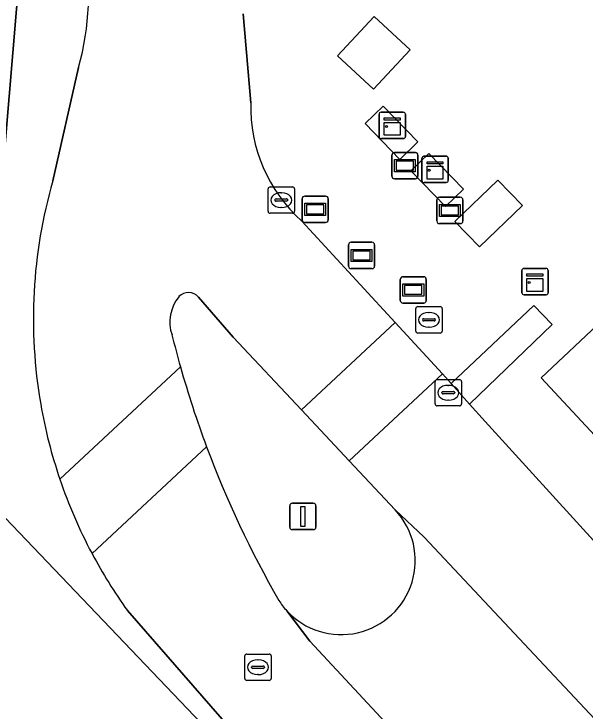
# Model space of a CAD drawing. Extents: x 163426 to 164192, y 380329 to 381641.
# Drawn here: x 163765.02 to 163786.69, y 380524.19 to 380550.65 of the extents above; entities that cross this region are included whole.
import ezdxf

# ---------------------------------------------------------------- set-up
doc = ezdxf.new("R2010")
doc.units = 0
for name, color, linetype in [('IMGEO_Brandkraan', 7, 'Continuous'), ('IMGEO_Gemengd_bos', 7, 'Continuous'), ('IMGEO_Groenvoorziening', 7, 'Continuous'), ('IMGEO_Kast', 7, 'Continuous'), ('IMGEO_Kolk', 7, 'Continuous'), ('IMGEO_Lage_trafo', 7, 'Continuous'), ('IMGEO_Lichtmast', 7, 'Continuous'), ('IMGEO_Pand', 7, 'Continuous'), ('IMGEO_Parkeervlak_open', 7, 'Continuous'), ('IMGEO_Rijbaan_lokaal_open', 7, 'Continuous'), ('IMGEO_Rioolput', 7, 'Continuous'), ('IMGEO_Verkeerseiland_open', 7, 'Continuous'), ('IMGEO_Verklikker', 7, 'Continuous'), ('IMGEO_Voetpad_open', 7, 'Continuous')]:
    doc.layers.add(name, color=color, linetype=linetype)

msp = doc.modelspace()

# ---------------------------------------------------------------- linework, layer by layer
at = {"layer": 'IMGEO_Brandkraan'}
for p, q in [((163780.27, 380538.612), (163780.27, 380539.464)), ((163780.345, 380539.538), (163781.197, 380539.538)), ((163780.758, 380539.318), (163780.783, 380539.318)), ((163781.271, 380539.464), (163781.271, 380538.612)), ((163780.529, 380539.032), (163780.529, 380539.044)), ((163780.572, 380539.081), (163780.97, 380539.081)), ((163781.013, 380539.044), (163781.013, 380539.032)), ((163780.967, 380538.995), (163780.569, 380538.995)), ((163780.781, 380538.758), (163780.756, 380538.758)), ((163781.197, 380538.538), (163780.345, 380538.538))]:
    msp.add_line(p, q, dxfattribs=at)
for points in [[(163780.27, 380538.612), (163780.27, 380539.464)], [(163780.345, 380539.538), (163781.197, 380539.538)], [(163781.271, 380539.464), (163781.271, 380538.612)], [(163781.197, 380538.538), (163780.345, 380538.538)]]:
    msp.add_lwpolyline(points, dxfattribs=at)
for centre, radius, start, end in [((163780.347, 380539.462), 0.0765, 91.552, 178.448), ((163780.347, 380539.462), 0.0765, 91.552, 178.448), ((163781.195, 380539.462), 0.0765, 1.552, 88.448), ((163781.195, 380539.462), 0.0765, 1.552, 88.448), ((163780.569, 380539.041), 0.0403, 85.8775, 175.7526), ((163780.566, 380539.031), 0.0366, 178.938, 274.7102), ((163780.97, 380539.038), 0.043, 264.8664, 352.4533), ((163780.974, 380539.043), 0.0386, 1.7309, 96.639), ((163780.347, 380538.614), 0.0765, 181.552, 268.448), ((163780.347, 380538.614), 0.0765, 181.552, 268.448), ((163781.195, 380538.614), 0.0765, 271.552, 358.448), ((163781.195, 380538.614), 0.0765, 271.552, 358.448)]:
    msp.add_arc(centre, radius, start, end, dxfattribs=at)
for centre, major_axis, ratio, start_param, end_param in [((163780.757, 380539.038), (-0.387, 0.002), 0.722429, 4.712389, 7.853982), ((163780.782, 380539.038), (-0.39, 0.002), 0.717154, 1.570796, 4.712389)]:
    msp.add_ellipse(centre, major_axis=major_axis, ratio=ratio, start_param=start_param, end_param=end_param, dxfattribs=at)
at = {"layer": 'IMGEO_Gemengd_bos'}
msp.add_lwpolyline([(163716.407, 380550.896), (163721.18, 380536.138), (163725.551, 380520.718), (163727.225, 380513.483), (163730.646, 380500), (163731.455, 380497.136), (163732.892, 380493.685), (163733.152, 380492.652), (163735.838, 380487.39), (163736.449, 380486.567), (163814.581, 380403.454), (163832.93, 380421.347), (163761.105, 380499.028), (163754.891, 380505.649), (163743.026, 380518.568), (163752.082, 380526.321), (163761.755, 380534.587), (163764.401, 380542.391), (163765.415, 380554.307), (163654.531, 380668.737)], dxfattribs=at)
at = {"layer": 'IMGEO_Groenvoorziening'}
for points in [[(163725.425, 380599.168), (163650.555, 380675.554), (163654.531, 380668.737), (163765.415, 380554.307), (163764.401, 380542.391), (163761.755, 380534.587), (163773.473, 380522.323), (163773.656, 380522.49), (163773.951, 380522.702), (163769.327, 380528.01)], [(163773.721, 380550.647), (163774.007, 380547.273)], [(163775.943, 380542.786), (163779.487, 380538.934), (163781.282, 380536.983), (163781.617, 380536.619), (163784.753, 380539.58), (163785.444, 380538.866), (163782.307, 380535.838), (163782.906, 380535.18), (163787.137, 380530.53), (163789.102, 380532.456), (163785.032, 380536.838), (163799.028, 380550.006)], [(163766.495, 380544.309), (163767.475, 380548.616)]]:
    msp.add_lwpolyline(points, dxfattribs=at)
for points in [[(163778.663, 380547.792), (163777.303, 380549.063), (163778.696, 380550.553), (163780.056, 380549.282)], [(163779.666, 380545.127), (163778.345, 380546.488), (163779.026, 380547.15), (163780.347, 380545.789)], [(163780.08, 380544.694), (163780.762, 380545.355), (163782.076, 380543.998), (163781.394, 380543.337)], [(163783.385, 380544.337), (163784.314, 380543.371), (163782.686, 380541.804), (163781.757, 380542.77)], [(163773.473, 380522.323), (163761.755, 380534.587), (163752.082, 380526.321), (163763.759, 380513.607)]]:
    msp.add_lwpolyline(points, close=True, dxfattribs=at)
for centre, radius, start, end in [((163757.563, 380551.382), 10.291, 344.4078, 37.0974), ((163779.843, 380547.13), 5.838, 178.5965, 228.0809), ((163784.712, 380539.077), 18.954, 163.9755, 189.8514), ((163784.705, 380539.081), 18.947, 189.866, 198.7375), ((163784.445, 380538.966), 18.664, 198.6618, 208.1215), ((163784.641, 380539.033), 18.869, 208.0202, 215.7469)]:
    msp.add_arc(centre, radius, start, end, dxfattribs=at)
at = {"layer": 'IMGEO_Kast'}
for p, q in [((163778.879, 380545.991), (163778.879, 380546.832)), ((163778.879, 380546.832), (163778.879, 380545.991)), ((163778.954, 380546.916), (163779.795, 380546.916)), ((163779.795, 380546.916), (163778.954, 380546.916)), ((163779.879, 380546.841), (163779.879, 380546)), ((163779.879, 380546), (163779.879, 380546.841)), ((163779.804, 380545.916), (163778.963, 380545.916)), ((163778.963, 380545.916), (163779.804, 380545.916)), ((163780.503, 380544.324), (163780.503, 380545.165)), ((163780.503, 380545.165), (163780.503, 380544.324)), ((163780.578, 380545.249), (163781.419, 380545.249)), ((163781.419, 380545.249), (163780.578, 380545.249)), ((163781.503, 380545.174), (163781.503, 380544.333)), ((163781.503, 380544.333), (163781.503, 380545.174)), ((163781.428, 380544.249), (163780.587, 380544.249)), ((163780.587, 380544.249), (163781.428, 380544.249)), ((163784.294, 380540.064), (163784.294, 380540.905)), ((163784.294, 380540.905), (163784.294, 380540.064)), ((163784.369, 380540.989), (163785.21, 380540.989)), ((163785.21, 380540.989), (163784.369, 380540.989)), ((163785.294, 380540.914), (163785.294, 380540.073)), ((163785.294, 380540.073), (163785.294, 380540.914)), ((163785.219, 380539.989), (163784.378, 380539.989)), ((163784.378, 380539.989), (163785.219, 380539.989))]:
    msp.add_line(p, q, dxfattribs=at)
for points in [[(163779.074, 380546.706), (163779.674, 380546.706), (163779.674, 380546.621), (163779.074, 380546.621), (163779.074, 380546.706)], [(163779.074, 380546.531), (163779.674, 380546.531), (163779.674, 380546.042), (163779.074, 380546.042), (163779.074, 380546.531)], [(163780.698, 380545.039), (163781.298, 380545.039), (163781.298, 380544.954), (163780.698, 380544.954), (163780.698, 380545.039)], [(163780.698, 380544.864), (163781.298, 380544.864), (163781.298, 380544.375), (163780.698, 380544.375), (163780.698, 380544.864)], [(163784.489, 380540.779), (163785.089, 380540.779), (163785.089, 380540.694), (163784.489, 380540.694), (163784.489, 380540.779)], [(163784.489, 380540.604), (163785.089, 380540.604), (163785.089, 380540.115), (163784.489, 380540.115), (163784.489, 380540.604)]]:
    msp.add_lwpolyline(points, dxfattribs=at)
for centre in [(163779.158, 380546.38), (163780.782, 380544.713), (163784.573, 380540.453)]:
    msp.add_circle(centre, 0.0377, dxfattribs=at)
for centre, start, end in [((163778.957, 380546.838), 92.4484, 184.2845), ((163778.957, 380546.838), 92.4484, 184.2845), ((163779.801, 380546.838), 2.4484, 94.2845), ((163779.801, 380546.838), 2.4484, 94.2845), ((163778.957, 380545.994), 182.4484, 274.2845), ((163778.957, 380545.994), 182.4484, 274.2845), ((163779.801, 380545.994), 272.4484, 4.2845), ((163779.801, 380545.994), 272.4484, 4.2845), ((163780.581, 380545.171), 92.4484, 184.2845), ((163780.581, 380545.171), 92.4484, 184.2845), ((163781.425, 380545.171), 2.4484, 94.2845), ((163781.425, 380545.171), 2.4484, 94.2845), ((163780.581, 380544.327), 182.4484, 274.2845), ((163780.581, 380544.327), 182.4484, 274.2845), ((163781.425, 380544.327), 272.4484, 4.2845), ((163781.425, 380544.327), 272.4484, 4.2845), ((163784.372, 380540.911), 92.4484, 184.2845), ((163784.372, 380540.911), 92.4484, 184.2845), ((163785.216, 380540.911), 2.4484, 94.2845), ((163785.216, 380540.911), 2.4484, 94.2845), ((163784.372, 380540.067), 182.4484, 274.2845), ((163784.372, 380540.067), 182.4484, 274.2845), ((163785.216, 380540.067), 272.4484, 4.2845), ((163785.216, 380540.067), 272.4484, 4.2845)]:
    msp.add_arc(centre, 0.0779, start, end, dxfattribs=at)
at = {"layer": 'IMGEO_Kolk'}
for p, q in [((163774.742, 380544.082), (163775.594, 380544.082)), ((163774.667, 380543.156), (163774.667, 380544.008)), ((163775.155, 380543.862), (163775.18, 380543.862)), ((163775.668, 380544.008), (163775.668, 380543.156)), ((163774.926, 380543.576), (163774.926, 380543.588)), ((163775.364, 380543.539), (163774.966, 380543.539)), ((163774.969, 380543.625), (163775.367, 380543.625)), ((163775.41, 380543.588), (163775.41, 380543.576)), ((163775.178, 380543.302), (163775.153, 380543.302)), ((163775.594, 380543.082), (163774.742, 380543.082)), ((163781.004, 380535.846), (163781.004, 380536.698)), ((163781.079, 380536.772), (163781.931, 380536.772)), ((163782.005, 380536.698), (163782.005, 380535.846)), ((163781.492, 380536.552), (163781.517, 380536.552)), ((163781.263, 380536.266), (163781.263, 380536.278)), ((163781.701, 380536.229), (163781.303, 380536.229)), ((163781.306, 380536.315), (163781.704, 380536.315)), ((163781.747, 380536.278), (163781.747, 380536.266)), ((163781.515, 380535.992), (163781.49, 380535.992)), ((163781.931, 380535.772), (163781.079, 380535.772))]:
    msp.add_line(p, q, dxfattribs=at)
for points in [[(163774.742, 380544.082), (163775.594, 380544.082)], [(163774.667, 380543.156), (163774.667, 380544.008)], [(163775.668, 380544.008), (163775.668, 380543.156)], [(163775.594, 380543.082), (163774.742, 380543.082)], [(163781.004, 380535.846), (163781.004, 380536.698)], [(163781.079, 380536.772), (163781.931, 380536.772)], [(163782.005, 380536.698), (163782.005, 380535.846)], [(163781.931, 380535.772), (163781.079, 380535.772)]]:
    msp.add_lwpolyline(points, dxfattribs=at)
for centre, radius, start, end in [((163774.744, 380544.006), 0.0765, 91.552, 178.448), ((163774.744, 380544.006), 0.0765, 91.552, 178.448), ((163775.592, 380544.006), 0.0765, 1.552, 88.448), ((163775.592, 380544.006), 0.0765, 1.552, 88.448), ((163774.966, 380543.585), 0.0403, 85.8775, 175.7526), ((163774.963, 380543.575), 0.0366, 178.938, 274.7102), ((163775.367, 380543.582), 0.043, 264.8664, 352.4533), ((163775.371, 380543.587), 0.0386, 1.7309, 96.639), ((163774.744, 380543.158), 0.0765, 181.552, 268.448), ((163774.744, 380543.158), 0.0765, 181.552, 268.448), ((163775.592, 380543.158), 0.0765, 271.552, 358.448), ((163775.592, 380543.158), 0.0765, 271.552, 358.448), ((163781.081, 380536.696), 0.0765, 91.552, 178.448), ((163781.081, 380536.696), 0.0765, 91.552, 178.448), ((163781.929, 380536.696), 0.0765, 1.552, 88.448), ((163781.929, 380536.696), 0.0765, 1.552, 88.448), ((163781.303, 380536.275), 0.0403, 85.8775, 175.7526), ((163781.3, 380536.265), 0.0366, 178.938, 274.7102), ((163781.704, 380536.272), 0.043, 264.8664, 352.4533), ((163781.708, 380536.277), 0.0386, 1.7309, 96.639), ((163781.081, 380535.848), 0.0765, 181.552, 268.448), ((163781.081, 380535.848), 0.0765, 181.552, 268.448), ((163781.929, 380535.848), 0.0765, 271.552, 358.448), ((163781.929, 380535.848), 0.0765, 271.552, 358.448)]:
    msp.add_arc(centre, radius, start, end, dxfattribs=at)
for centre, major_axis, ratio, start_param, end_param in [((163775.154, 380543.582), (-0.387, 0.002), 0.722429, 4.712389, 7.853982), ((163775.179, 380543.582), (-0.39, 0.002), 0.717154, 1.570796, 4.712389), ((163781.491, 380536.272), (-0.387, 0.002), 0.722429, 4.712389, 7.853982), ((163781.516, 380536.272), (-0.39, 0.002), 0.717154, 1.570796, 4.712389)]:
    msp.add_ellipse(centre, major_axis=major_axis, ratio=ratio, start_param=start_param, end_param=end_param, dxfattribs=at)
at = {"layer": 'IMGEO_Lage_trafo'}
for points in [[(163780.056, 380549.282), (163778.696, 380550.553), (163777.303, 380549.063), (163778.663, 380547.792)], [(163779.026, 380547.15), (163778.345, 380546.488), (163779.666, 380545.127), (163780.347, 380545.789)], [(163780.762, 380545.355), (163780.08, 380544.694), (163781.394, 380543.337), (163782.076, 380543.998)], [(163784.314, 380543.371), (163783.385, 380544.337), (163781.757, 380542.77), (163782.686, 380541.804)]]:
    msp.add_lwpolyline(points, close=True, dxfattribs=at)
at = {"layer": 'IMGEO_Lichtmast'}
for p, q in [((163775.489, 380531.175), (163775.489, 380531.975)), ((163775.489, 380531.975), (163775.489, 380531.175)), ((163775.589, 380532.075), (163776.379, 380532.075)), ((163776.379, 380532.075), (163775.589, 380532.075)), ((163776.479, 380531.975), (163776.479, 380531.175)), ((163776.479, 380531.175), (163776.479, 380531.975)), ((163776.379, 380531.075), (163775.589, 380531.075)), ((163775.589, 380531.075), (163776.379, 380531.075))]:
    msp.add_line(p, q, dxfattribs=at)
msp.add_lwpolyline([(163775.909, 380531.95), (163776.059, 380531.95), (163776.059, 380531.2), (163775.909, 380531.2), (163775.909, 380531.95)], dxfattribs=at)
for centre, start, end in [((163775.589, 380531.975), 90, 180), ((163775.589, 380531.975), 90, 180), ((163776.379, 380531.975), 0, 90), ((163776.379, 380531.975), 360, 90), ((163775.589, 380531.175), 180, 270), ((163775.589, 380531.175), 180, 270), ((163776.379, 380531.175), 270, 0), ((163776.379, 380531.175), 270, 0)]:
    msp.add_arc(centre, 0.1, start, end, dxfattribs=at)
at = {"layer": 'IMGEO_Pand'}
msp.add_lwpolyline([(163799.028, 380550.006), (163785.032, 380536.838), (163789.102, 380532.456), (163800.33, 380542.952), (163816.768, 380525.382), (163819.584, 380528.015), (163811.15, 380537.038)], close=True, dxfattribs=at)
at = {"layer": 'IMGEO_Parkeervlak_open'}
for points in [[(163796.756, 380513.541), (163780.587, 380530.79), (163779.493, 380531.821)], [(163775.375, 380527.996), (163776.246, 380526.849), (163790.391, 380511.639), (163792.311, 380509.585), (163794.071, 380507.703), (163805.344, 380495.646), (163811.072, 380489.476), (163835.958, 380462.82), (163844.781, 380453.358), (163846.541, 380455.25), (163848.166, 380456.725), (163849.019, 380457.499), (163844.639, 380462.256), (163817.161, 380491.686), (163796.756, 380513.541)]]:
    msp.add_lwpolyline(points, dxfattribs=at)
msp.add_arc((163777.44, 380529.902), 2.81, 222.702, 43.0729, dxfattribs=at)
at = {"layer": 'IMGEO_Rijbaan_lokaal_open'}
for points in [[(163774.007, 380547.273), (163773.721, 380550.647)], [(163767.475, 380548.616), (163766.495, 380544.309)], [(163772.025, 380539.896), (163773.336, 380538.386), (163775.929, 380535.621), (163779.487, 380538.934), (163775.943, 380542.786)], [(163766.762, 380532.994), (163771.339, 380537.259)], [(163771.339, 380537.259), (163766.762, 380532.994)], [(163772.332, 380534.22), (163767.984, 380530.169)], [(163767.984, 380530.169), (163772.332, 380534.22)], [(163769.327, 380528.01), (163773.951, 380522.702), (163780.011, 380516.306), (163780.937, 380515.313), (163789.079, 380506.579), (163792.311, 380509.585), (163790.391, 380511.639), (163776.246, 380526.849)], [(163776.246, 380526.849), (163775.375, 380527.996)]]:
    msp.add_lwpolyline(points, dxfattribs=at)
for points in [[(163781.282, 380536.983), (163779.487, 380538.934), (163775.929, 380535.621), (163777.747, 380533.683)], [(163811.495, 380504.39), (163803.509, 380512.945), (163787.137, 380530.53), (163782.906, 380535.18), (163782.307, 380535.838), (163781.617, 380536.619), (163781.282, 380536.983), (163777.747, 380533.683), (163779.493, 380531.821), (163780.587, 380530.79), (163796.756, 380513.541), (163817.161, 380491.686), (163844.639, 380462.256), (163849.019, 380457.499), (163852.381, 380460.551), (163845.853, 380467.567), (163844.201, 380469.343), (163836.026, 380478.084), (163827.863, 380486.824), (163819.621, 380495.658), (163812.139, 380503.698)]]:
    msp.add_lwpolyline(points, close=True, dxfattribs=at)
for centre, radius, start, end in [((163757.563, 380551.382), 10.291, 344.4078, 37.0974), ((163779.843, 380547.13), 5.838, 178.5965, 228.0809), ((163784.712, 380539.077), 18.954, 163.9755, 189.8514), ((163772.434, 380538.956), 1.498, 140.0608, 199.2186), ((163771.645, 380539.578), 0.496, 39.97, 136.6243), ((163806.248, 380547.182), 36.292, 193.9006, 195.8675), ((163808.398, 380547.686), 38.498, 195.7151, 200.4747), ((163784.705, 380539.081), 18.947, 189.866, 198.7375), ((163809.219, 380547.995), 39.375, 200.4772, 209.8712), ((163784.445, 380538.966), 18.664, 198.6618, 208.1215), ((163784.641, 380539.033), 18.869, 208.0202, 215.7469), ((163777.425, 380529.891), 2.792, 212.6722, 222.7499)]:
    msp.add_arc(centre, radius, start, end, dxfattribs=at)
at = {"layer": 'IMGEO_Rioolput'}
for p, q in [((163773.857, 380526.354), (163774.709, 380526.354)), ((163773.782, 380525.428), (163773.782, 380526.28)), ((163774.27, 380526.134), (163774.295, 380526.134)), ((163774.783, 380526.28), (163774.783, 380525.428)), ((163774.041, 380525.848), (163774.041, 380525.86)), ((163774.479, 380525.811), (163774.081, 380525.811)), ((163774.084, 380525.897), (163774.482, 380525.897)), ((163774.525, 380525.86), (163774.525, 380525.848)), ((163774.293, 380525.574), (163774.268, 380525.574)), ((163774.709, 380525.354), (163773.857, 380525.354))]:
    msp.add_line(p, q, dxfattribs=at)
for points in [[(163773.857, 380526.354), (163774.709, 380526.354)], [(163773.782, 380525.428), (163773.782, 380526.28)], [(163774.783, 380526.28), (163774.783, 380525.428)], [(163774.709, 380525.354), (163773.857, 380525.354)]]:
    msp.add_lwpolyline(points, dxfattribs=at)
for centre, radius, start, end in [((163773.859, 380526.278), 0.0765, 91.552, 178.448), ((163773.859, 380526.278), 0.0765, 91.552, 178.448), ((163774.707, 380526.278), 0.0765, 1.552, 88.448), ((163774.707, 380526.278), 0.0765, 1.552, 88.448), ((163774.081, 380525.857), 0.0403, 85.8775, 175.7526), ((163774.078, 380525.847), 0.0366, 178.938, 274.7102), ((163774.482, 380525.854), 0.043, 264.8664, 352.4533), ((163774.486, 380525.859), 0.0386, 1.7309, 96.639), ((163773.859, 380525.43), 0.0765, 181.552, 268.448), ((163773.859, 380525.43), 0.0765, 181.552, 268.448), ((163774.707, 380525.43), 0.0765, 271.552, 358.448), ((163774.707, 380525.43), 0.0765, 271.552, 358.448)]:
    msp.add_arc(centre, radius, start, end, dxfattribs=at)
for centre, major_axis, ratio, start_param, end_param in [((163774.269, 380525.854), (-0.387, 0.002), 0.722429, 4.712389, 7.853982), ((163774.294, 380525.854), (-0.39, 0.002), 0.717154, 1.570796, 4.712389)]:
    msp.add_ellipse(centre, major_axis=major_axis, ratio=ratio, start_param=start_param, end_param=end_param, dxfattribs=at)
at = {"layer": 'IMGEO_Verkeerseiland_open'}
for points in [[(163777.747, 380533.683), (163775.929, 380535.621), (163773.336, 380538.386), (163772.025, 380539.896)], [(163779.493, 380531.821), (163777.747, 380533.683)]]:
    msp.add_lwpolyline(points, dxfattribs=at)
for centre, radius, start, end in [((163772.434, 380538.956), 1.498, 140.0608, 199.2186), ((163771.645, 380539.578), 0.496, 39.97, 136.6243), ((163806.248, 380547.182), 36.292, 193.9006, 195.8675), ((163808.398, 380547.686), 38.498, 195.7151, 200.4747), ((163809.219, 380547.995), 39.375, 200.4772, 209.8712), ((163777.44, 380529.902), 2.81, 222.702, 43.0729), ((163777.425, 380529.891), 2.792, 212.6722, 222.7499)]:
    msp.add_arc(centre, radius, start, end, dxfattribs=at)
at = {"layer": 'IMGEO_Verklikker'}
for p, q in [((163779.463, 380545.39), (163780.253, 380545.39)), ((163780.253, 380545.39), (163779.463, 380545.39)), ((163779.363, 380544.49), (163779.363, 380545.29)), ((163779.363, 380545.29), (163779.363, 380544.49)), ((163780.353, 380545.29), (163780.353, 380544.49)), ((163780.353, 380544.49), (163780.353, 380545.29)), ((163780.253, 380544.39), (163779.463, 380544.39)), ((163779.463, 380544.39), (163780.253, 380544.39)), ((163775.957, 380542.831), (163775.957, 380543.631)), ((163775.957, 380543.631), (163775.957, 380542.831)), ((163776.057, 380543.731), (163776.847, 380543.731)), ((163776.847, 380543.731), (163776.057, 380543.731)), ((163776.947, 380543.631), (163776.947, 380542.831)), ((163776.947, 380542.831), (163776.947, 380543.631)), ((163781.07, 380542.789), (163781.07, 380543.589)), ((163781.07, 380543.589), (163781.07, 380542.789)), ((163781.17, 380543.689), (163781.96, 380543.689)), ((163781.96, 380543.689), (163781.17, 380543.689)), ((163782.06, 380543.589), (163782.06, 380542.789)), ((163782.06, 380542.789), (163782.06, 380543.589)), ((163776.847, 380542.731), (163776.057, 380542.731)), ((163776.057, 380542.731), (163776.847, 380542.731)), ((163781.96, 380542.689), (163781.17, 380542.689)), ((163781.17, 380542.689), (163781.96, 380542.689)), ((163777.818, 380541.981), (163778.608, 380541.981)), ((163778.608, 380541.981), (163777.818, 380541.981)), ((163777.718, 380541.081), (163777.718, 380541.881)), ((163777.718, 380541.881), (163777.718, 380541.081)), ((163778.708, 380541.881), (163778.708, 380541.081)), ((163778.708, 380541.081), (163778.708, 380541.881)), ((163778.608, 380540.981), (163777.818, 380540.981)), ((163777.818, 380540.981), (163778.608, 380540.981)), ((163779.78, 380540.674), (163780.57, 380540.674)), ((163780.57, 380540.674), (163779.78, 380540.674)), ((163779.68, 380539.774), (163779.68, 380540.574)), ((163779.68, 380540.574), (163779.68, 380539.774)), ((163780.67, 380540.574), (163780.67, 380539.774)), ((163780.67, 380539.774), (163780.67, 380540.574)), ((163780.57, 380539.674), (163779.78, 380539.674)), ((163779.78, 380539.674), (163780.57, 380539.674))]:
    msp.add_line(p, q, dxfattribs=at)
for points in [[(163779.464, 380545.122), (163780.252, 380545.122), (163780.252, 380544.658), (163779.464, 380544.658), (163779.464, 380545.122)], [(163779.529, 380545.057), (163779.529, 380544.723), (163780.187, 380544.723), (163780.187, 380545.057), (163779.529, 380545.057)], [(163776.058, 380543.463), (163776.846, 380543.463), (163776.846, 380542.999), (163776.058, 380542.999), (163776.058, 380543.463)], [(163776.123, 380543.398), (163776.123, 380543.064), (163776.781, 380543.064), (163776.781, 380543.398), (163776.123, 380543.398)], [(163781.171, 380543.421), (163781.959, 380543.421), (163781.959, 380542.957), (163781.171, 380542.957), (163781.171, 380543.421)], [(163781.236, 380543.356), (163781.236, 380543.022), (163781.894, 380543.022), (163781.894, 380543.356), (163781.236, 380543.356)], [(163777.819, 380541.713), (163778.607, 380541.713), (163778.607, 380541.249), (163777.819, 380541.249), (163777.819, 380541.713)], [(163777.884, 380541.648), (163777.884, 380541.314), (163778.542, 380541.314), (163778.542, 380541.648), (163777.884, 380541.648)], [(163779.781, 380540.406), (163780.569, 380540.406), (163780.569, 380539.942), (163779.781, 380539.942), (163779.781, 380540.406)], [(163779.846, 380540.341), (163779.846, 380540.007), (163780.504, 380540.007), (163780.504, 380540.341), (163779.846, 380540.341)]]:
    msp.add_lwpolyline(points, dxfattribs=at)
for centre, start, end in [((163779.463, 380545.29), 90, 180), ((163779.463, 380545.29), 90, 180), ((163780.253, 380545.29), 0, 90), ((163780.253, 380545.29), 360, 90), ((163779.463, 380544.49), 180, 270), ((163779.463, 380544.49), 180, 270), ((163780.253, 380544.49), 270, 0), ((163780.253, 380544.49), 270, 0), ((163776.057, 380543.631), 90, 180), ((163776.057, 380543.631), 90, 180), ((163776.847, 380543.631), 0, 90), ((163776.847, 380543.631), 360, 90), ((163781.17, 380543.589), 90, 180), ((163781.17, 380543.589), 90, 180), ((163781.96, 380543.589), 0, 90), ((163781.96, 380543.589), 360, 90), ((163776.057, 380542.831), 180, 270), ((163776.057, 380542.831), 180, 270), ((163776.847, 380542.831), 270, 0), ((163776.847, 380542.831), 270, 0), ((163781.17, 380542.789), 180, 270), ((163781.17, 380542.789), 180, 270), ((163781.96, 380542.789), 270, 0), ((163781.96, 380542.789), 270, 0), ((163777.818, 380541.881), 90, 180), ((163777.818, 380541.881), 90, 180), ((163778.608, 380541.881), 0, 90), ((163778.608, 380541.881), 360, 90), ((163777.818, 380541.081), 180, 270), ((163777.818, 380541.081), 180, 270), ((163778.608, 380541.081), 270, 0), ((163778.608, 380541.081), 270, 0), ((163779.78, 380540.574), 90, 180), ((163779.78, 380540.574), 90, 180), ((163780.57, 380540.574), 0, 90), ((163780.57, 380540.574), 360, 90), ((163779.78, 380539.774), 180, 270), ((163779.78, 380539.774), 180, 270), ((163780.57, 380539.774), 270, 0), ((163780.57, 380539.774), 270, 0)]:
    msp.add_arc(centre, 0.1, start, end, dxfattribs=at)
at = {"layer": 'IMGEO_Voetpad_open'}
msp.add_lwpolyline([(163785.444, 380538.866), (163784.753, 380539.58), (163781.617, 380536.619), (163782.307, 380535.838)], close=True, dxfattribs=at)

doc.saveas('drawing.dxf')
